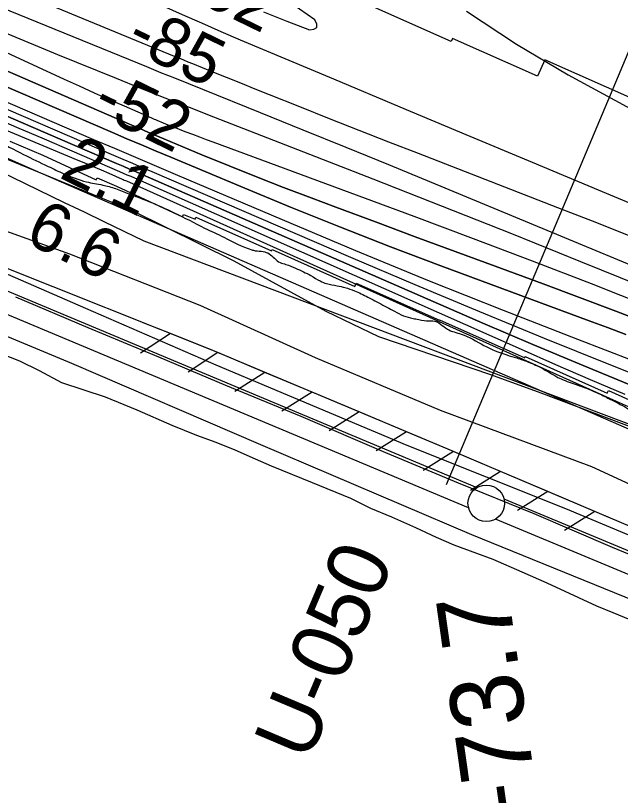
# Model space of a CAD drawing. Extents: x 3734862 to 3772949, y 391520 to 417239.
# Drawn here: x 3740026 to 3740854, y 405314 to 406383 of the extents above; entities that cross this region are included whole.
import ezdxf

# ---------------------------------------------------------------- set-up
doc = ezdxf.new("R2010")
doc.units = 0
for name, color, linetype in [('V-FLOD-BASE', 7, 'Continuous'), ('V-LEVE-TOET', 7, 'Continuous'), ('V-RIVR-EDGE', 7, 'Continuous'), ('V-RIVR-RANG', 7, 'Continuous'), ('V-RIVR-RANG-IDEN', 7, 'Continuous'), ('V-RRAP-FSHR', 7, 'Continuous'), ('V-RRAP-RVMT', 7, 'Continuous'), ('V-SITE-VEGE', 7, 'Continuous'), ('V-SURV-IDEN', 7, 'Continuous'), ('V-SURV-LINE', 7, 'Continuous'), ('V-TOPO-DPTH', 7, 'Continuous'), ('V-TOPO-MAJR', 7, 'Continuous'), ('V-TOPO-MINR', 7, 'Continuous'), ('V-TOPO-WATR', 7, 'Continuous')]:
    doc.layers.add(name, color=color, linetype=linetype)

msp = doc.modelspace()

# ---------------------------------------------------------------- linework, layer by layer
at = {"layer": 'V-FLOD-BASE'}
msp.add_lwpolyline([(3740025.4, 405997.5), (3740124.6, 405955.2), (3740221.5, 405915.2), (3740313, 405876.3), (3740416, 405834), (3740531.9, 405784.1), (3740631.3, 405742.6), (3740734.9, 405700.5), (3740842.3, 405654.6), (3740979.4, 405597.7), (3741082, 405554.4), (3741189.6, 405510), (3741323.2, 405454.4), (3741423.4, 405412.4), (3741566.4, 405351.4)], dxfattribs=at)
at = {"layer": 'V-LEVE-TOET'}
for points in [[(3741628.7, 405352.2), (3741426.2, 405436.3), (3741222.6, 405521), (3741001.7, 405613.9), (3740778.7, 405706.8), (3740561.8, 405793.6), (3740300.3, 405903.7), (3740121.9, 405981.5), (3739882.5, 406085.3), (3739632.9, 406186.6), (3739451.9, 406258.3), (3739258.1, 406336.2), (3739213.5, 406357.5), (3739159.2, 406387.5), (3739040.8, 406455.3), (3738939.5, 406514.6)], [(3741503.1, 405309.1), (3741232, 405429.5), (3740957.7, 405546.3), (3740650.1, 405671.5), (3740361.5, 405794.5), (3740102.6, 405906.1), (3739811.9, 406027.1), (3739535.1, 406138.7)]]:
    msp.add_lwpolyline(points, dxfattribs=at)
at = {"layer": 'V-RIVR-EDGE'}
for points in [[(3738937.1, 406705.6), (3738947.7, 406700.5), (3739015.5, 406662.8), (3739036.1, 406648.6), (3739049.4, 406641.7), (3739065.6, 406638.4), (3739091.8, 406626.2), (3739112.4, 406614.8), (3739132.2, 406603.4), (3739146, 406595.3), (3739148.8, 406590.1), (3739149.2, 406582), (3739148.3, 406580), (3739150.4, 406576.7), (3739153.6, 406574.3), (3739157.6, 406575.5), (3739162.1, 406584.4), (3739163.3, 406586.4), (3739166.6, 406586.8), (3739179.9, 406583.1), (3739195.6, 406576.6), (3739210.6, 406570.5), (3739223.9, 406565.6), (3739243.7, 406556.3), (3739261.5, 406543.7), (3739278.8, 406533.9), (3739301.1, 406523), (3739336.6, 406506.7), (3739366.1, 406494.9), (3739412.9, 406473.4), (3739440.4, 406464), (3739478.8, 406448.1), (3739513.5, 406434.7), (3739547.5, 406423.7), (3739562, 406419.6), (3739576.2, 406413.1), (3739587, 406401.3), (3739599.1, 406388.4), (3739612.9, 406377), (3739629.4, 406371.3), (3739643.6, 406368.9), (3739654.1, 406370.9), (3739665.8, 406368.8), (3739687.2, 406363.1), (3739704.2, 406355.4), (3739724, 406342.4), (3739746.6, 406327.8), (3739773.6, 406311.1), (3739786.6, 406307.9), (3739798.7, 406304.2), (3739840.3, 406284.7), (3739885.5, 406261.5), (3739914.6, 406248.5), (3739935.2, 406240.8), (3739958.2, 406231), (3739997.4, 406212.7), (3740036.6, 406192.4), (3740070.1, 406176.1), (3740091.9, 406166), (3740122.6, 406155), (3740144.9, 406150.5), (3740162.6, 406145.6), (3740180.8, 406138.7), (3740205.9, 406128.9), (3740242.6, 406112.6), (3740284.2, 406091.5)], [(3740284.2, 406091.5), (3740310.9, 406078.9), (3740348.9, 406061.8), (3740353.7, 406060.6), (3740364.6, 406059.4), (3740372.7, 406056.5), (3740387.6, 406044.3), (3740395.7, 406041.9), (3740409, 406036.6), (3740430, 406026.4), (3740442.6, 406019.1), (3740451.4, 406015.5), (3740466, 406012.6), (3740476.5, 406010.1), (3740489.4, 406005.7), (3740507.6, 405997.1), (3740523, 405989), (3740544.4, 405977.6), (3740556.5, 405971.5), (3740569.8, 405967.9), (3740577.5, 405966.2), (3740592, 405964.6), (3740596.9, 405964.6), (3740607.4, 405960.1), (3740616.7, 405953.2), (3740635.7, 405946.3), (3740666.8, 405930.8), (3740697.9, 405917.8), (3740711.6, 405913.7), (3740727.8, 405908), (3740737.5, 405904), (3740772.6, 405884.9), (3740794.4, 405876.7), (3740819.5, 405867), (3740836.4, 405858.8), (3740859, 405847), (3740882.1, 405833.2), (3740901.8, 405822.3), (3740929.3, 405808.1), (3740946.3, 405798.3), (3740968.9, 405787.3), (3740998.4, 405770.7), (3741025.4, 405754), (3741050.9, 405741.4), (3741073.5, 405730.1), (3741090.8, 405721.9), (3741112.2, 405713), (3741151, 405698.3), (3741164.8, 405692.2), (3741182.9, 405682.9), (3741205.2, 405675.1), (3741229.4, 405665.8), (3741250.8, 405658.5), (3741277.5, 405649.9), (3741303.7, 405640.1), (3741333.2, 405627.5), (3741357.5, 405614.9), (3741386.5, 405602.7), (3741400.3, 405601.1), (3741418.9, 405593.7), (3741447.6, 405583.6), (3741468.6, 405576.6), (3741486.7, 405569.7), (3741500.9, 405562.4), (3741512.6, 405556.7), (3741522.7, 405552.6), (3741537.2, 405548.6), (3741581.3, 405532.3), (3741608.7, 405519.7), (3741642.3, 405499.8), (3741662.8, 405486.8), (3741679, 405477.9), (3741697.2, 405467.7), (3741715.3, 405455.1), (3741729.9, 405447.8), (3741754.1, 405435.6), (3741802.6, 405410), (3741822.8, 405401.1), (3741865.6, 405380.3), (3741892.2, 405366.1), (3741915.7, 405356.4), (3741930.6, 405350.3), (3741951.2, 405343.3), (3741972.6, 405337.6), (3742009, 405331.1), (3742028.4, 405323.7), (3742041.7, 405317.2), (3742042.5, 405314), (3742047, 405311.2), (3742058.7, 405307.9), (3742068.8, 405307.9), (3742073.6, 405307.8), (3742079.7, 405310.7), (3742088.6, 405312.3), (3742095.1, 405310.2), (3742118.5, 405300.1), (3742134.3, 405294.8), (3742159.7, 405286.6), (3742182.4, 405279.3), (3742201.3, 405274), (3742222.4, 405268.3), (3742239.7, 405262.1), (3742263.6, 405253.2), (3742278.9, 405245.1), (3742308, 405229.6), (3742326.2, 405219.5), (3742346.4, 405209.7), (3742373.8, 405199.5), (3742400.9, 405188.2), (3742413.4, 405180.4), (3742430, 405170.3), (3742436, 405161.8), (3742439.2, 405154.9), (3742444.5, 405149.6), (3742450.5, 405147.6), (3742468.3, 405143.9), (3742478.4, 405141.1), (3742497.4, 405134.1), (3742510.3, 405128), (3742527.7, 405119.9), (3742545.1, 405111), (3742567.7, 405100.4), (3742590.7, 405089.8), (3742639.2, 405063.8), (3742649.3, 405062.2), (3742659, 405062.2), (3742667.5, 405062.5), (3742676.8, 405060.5), (3742690.9, 405056), (3742714.3, 405045.9), (3742741, 405032), (3742760, 405022.3), (3742790.2, 405004.8), (3742814.1, 404997.1), (3742826.6, 404993), (3742844.4, 404988.1), (3742863, 404984), (3742878.7, 404979.9), (3742899.8, 404972.2), (3742910.7, 404970.2), (3742935.3, 404961.6), (3742961.2, 404953.9), (3742978.5, 404947.3), (3742993.9, 404940), (3743010.5, 404933.9), (3743026.2, 404931.5), (3743054.5, 404925.7), (3743082.4, 404921.6), (3743104.2, 404917.5), (3743120, 404913.8), (3743140.2, 404908.1), (3743171.3, 404900), (3743202, 404891.8), (3743227.9, 404884), (3743293.4, 404868.1)]]:
    msp.add_spline(points, degree=3, dxfattribs=at)
at = {"layer": 'V-RIVR-RANG'}
msp.add_line((3740615.7, 405740.4), (3740920.4, 406466), dxfattribs=at)
at = {"layer": 'V-RRAP-FSHR'}
for p, q in [((3740237.5, 405947), (3740196.7, 405920.3)), ((3740302.5, 405921.1), (3740261.7, 405894.3)), ((3740367, 405893.9), (3740325.7, 405867.9)), ((3740431.6, 405866.8), (3740390.3, 405840.7)), ((3740496.1, 405839.7), (3740454.8, 405813.6)), ((3740560.6, 405812.6), (3740519.3, 405786.5)), ((3740625.2, 405785.4), (3740583.7, 405759.6)), ((3740689.6, 405758), (3740648.2, 405732.2)), ((3740754, 405730.7), (3740712.6, 405704.8)), ((3740818.4, 405703.3), (3740777, 405677.4))]:
    msp.add_line(p, q, dxfattribs=at)
for points in [[(3738937.6, 406663.6), (3740052.6, 406170.3), (3741469, 405553.1)], [(3744483.7, 404317.7), (3744096.9, 404414.5), (3743639.2, 404531), (3743120.2, 404667), (3742731.1, 404762.5), (3742601.7, 404809.4), (3742448.9, 404910.7), (3742129.5, 405108.3), (3741905.3, 405240.5), (3741772.8, 405307.9), (3741598.8, 405383.1), (3741291.5, 405502.3), (3740610.8, 405791.5), (3740295.5, 405923.9), (3740004.8, 406039.8)], [(3740237.5, 405947), (3740200.4, 405961.8)], [(3740302.5, 405921), (3740295.5, 405923.9), (3740237.5, 405947)], [(3740367, 405893.9), (3740302.5, 405921)], [(3740431.6, 405866.8), (3740367, 405893.9)], [(3740496.1, 405839.7), (3740431.6, 405866.8)], [(3740560.6, 405812.6), (3740496.1, 405839.7)], [(3740625.2, 405785.4), (3740610.8, 405791.5), (3740560.6, 405812.6)], [(3740689.6, 405758), (3740625.2, 405785.4)], [(3740754, 405730.7), (3740689.6, 405758)], [(3740818.4, 405703.3), (3740754, 405730.7)], [(3740837.7, 405695.1), (3740818.4, 405703.3)]]:
    msp.add_lwpolyline(points, dxfattribs=at)
at = {"layer": 'V-RRAP-RVMT'}
for p, q in [((3740621.8, 406347.1), (3740507.7, 406397.9)), ((3740623.7, 406351.4), (3740621.8, 406347.1)), ((3740740, 406299.8), (3740623.7, 406351.4)), ((3740749.9, 406322.1), (3740740, 406299.8)), ((3740878.7, 406264.8), (3740749.9, 406322.1)), ((3740017.8, 406210.8), (3740063.1, 406191.6)), ((3740063.1, 406191.6), (3740135.9, 406157.7)), ((3740135.9, 406157.7), (3740137.1, 406160.3)), ((3740137.1, 406160.3), (3740163.7, 406149.1)), ((3740163.7, 406149.1), (3740254, 406107)), ((3740254, 406107), (3740255.5, 406110.3)), ((3740255.5, 406110.3), (3740271.4, 406103.6)), ((3740271.4, 406103.6), (3740272.6, 406106.5)), ((3740272.6, 406106.5), (3740376.1, 406060.5)), ((3740376.1, 406060.5), (3740376.8, 406062.1)), ((3740376.8, 406062.1), (3740489.9, 406011.7)), ((3740489.9, 406011.7), (3740491.9, 406016)), ((3740491.9, 406016), (3740605.9, 405965.3)), ((3740605.9, 405965.3), (3740606.1, 405965.8)), ((3740606.1, 405965.8), (3740722.6, 405913.9)), ((3740722.6, 405913.9), (3740723.3, 405915.6)), ((3740723.3, 405915.6), (3740835.5, 405865.6)), ((3740835.5, 405865.6), (3740837.1, 405869)), ((3740837.1, 405869), (3740939.8, 405823.3))]:
    msp.add_line(p, q, dxfattribs=at)
at = {"layer": 'V-SITE-VEGE'}
for p, q in [((3739959.9, 406208), (3740080.6, 406158.5)), ((3740080.6, 406158.5), (3740185.4, 406115.6)), ((3740099.9, 406056), (3739912, 406123.1)), ((3740185.4, 406115.6), (3740324.4, 406046.8)), ((3740278.1, 405985.5), (3740099.9, 406056)), ((3740324.4, 406046.8), (3740450.5, 405977.9)), ((3740436.1, 405914), (3740278.1, 405985.5)), ((3740450.5, 405977.9), (3740522.2, 405943.1)), ((3740522.2, 405943.1), (3740675.8, 405891.2)), ((3740005.3, 405919.6), (3740031.1, 405909.5)), ((3740607.4, 405841.5), (3740436.1, 405914)), ((3740031.1, 405909.5), (3740058, 405896.5)), ((3740058, 405896.5), (3740088.6, 405880)), ((3740675.8, 405891.2), (3740744.8, 405865.7)), ((3740088.6, 405880), (3740148.1, 405860.5)), ((3740148.1, 405860.5), (3740191.5, 405842.8)), ((3740744.8, 405865.7), (3740885.2, 405812.6)), ((3740191.5, 405842.8), (3740239.4, 405821.6)), ((3740814.4, 405764.7), (3740607.4, 405841.5)), ((3740239.4, 405821.6), (3740273.1, 405807.8)), ((3740273.1, 405807.8), (3740299.6, 405798.2)), ((3740299.6, 405798.2), (3740325.6, 405787.9)), ((3740325.6, 405787.9), (3740353.6, 405775.5)), ((3740353.6, 405775.5), (3740375.3, 405765.7)), ((3740375.3, 405765.7), (3740431.4, 405743)), ((3740996.6, 405679.6), (3740814.4, 405764.7)), ((3740431.4, 405743), (3740484.1, 405721.4)), ((3740484.1, 405721.4), (3740511.5, 405707.9)), ((3740511.5, 405707.9), (3740540.2, 405696)), ((3740540.2, 405696), (3740573.2, 405681.2)), ((3740573.2, 405681.2), (3740601.3, 405668.1)), ((3740601.3, 405668.1), (3740625.7, 405657.8)), ((3740625.7, 405657.8), (3740679.1, 405637.9)), ((3740679.1, 405637.9), (3740718.7, 405620.7)), ((3740718.7, 405620.7), (3740753, 405605.4)), ((3740753, 405605.4), (3740820.6, 405574)), ((3740820.6, 405574), (3740843.3, 405565.1)), ((3740843.3, 405565.1), (3740866.6, 405555.4))]:
    msp.add_line(p, q, dxfattribs=at)
at = {"layer": 'V-SURV-LINE'}
for points in [[(3739228, 406334.9), (3740657.2, 405736.1)], [(3740645.7, 405708.4), (3739216.4, 406307.2)], [(3740694.1, 405720.7), (3741801.7, 405259.1)], [(3741790.2, 405231.4), (3740682.6, 405693)]]:
    msp.add_lwpolyline(points, dxfattribs=at)
msp.add_circle((3740669.9, 405714.6), 25, dxfattribs=at)
at = {"layer": 'V-TOPO-DPTH'}
for points in [[(3740861.1, 405945.9), (3740835.9, 405955.3), (3740810.6, 405964.6), (3740607.7, 406040), (3740538.9, 406066.1), (3740470.2, 406092.7), (3740401.9, 406120.2), (3740333.8, 406148.3), (3740238.1, 406188.5), (3740218.1, 406196.9), (3740198.1, 406205.4), (3740178.1, 406214), (3740158.1, 406222.6), (3739475.1, 406517.5)], [(3739475.1, 406517.5), (3740158.1, 406222.6), (3740178.1, 406214), (3740198.1, 406205.4), (3740218.1, 406196.9), (3740238.1, 406188.5), (3740333.8, 406148.3), (3740401.9, 406120.2), (3740470.2, 406092.7), (3740538.9, 406066.1), (3740607.7, 406040), (3740810.6, 405964.6), (3740835.9, 405955.3), (3740861.1, 405945.9)], [(3739384.9, 406489.2), (3740110.7, 406184.8), (3740121.3, 406180.3), (3740132, 406175.7), (3740142.6, 406171.2), (3740153.3, 406166.6), (3740171.6, 406158.7), (3740173.1, 406158.1), (3740174.5, 406157.4), (3740176, 406156.8), (3740177.4, 406156.2), (3740847.8, 405854.4), (3740872.3, 405843.4)], [(3740897, 405958.5), (3740847.4, 405977.7), (3740797.6, 405996.5), (3740747.7, 406015.1), (3740681.9, 406039.3), (3740627.4, 406059.5), (3740572.8, 406079.7), (3740518.3, 406099.9), (3740463.8, 406120.2), (3740430.2, 406132.8), (3740392.6, 406147.1), (3740355.2, 406161.6), (3740317.9, 406176.6), (3740280.8, 406191.9), (3740228.7, 406213.8), (3740217.7, 406218.4), (3740206.7, 406223.1), (3740195.8, 406227.8), (3740184.8, 406232.5), (3739854.6, 406375.8)], [(3740897, 405958.5), (3740847.4, 405977.7), (3740797.6, 405996.5), (3740747.7, 406015.1), (3740681.9, 406039.3), (3740627.4, 406059.5), (3740572.8, 406079.7), (3740518.3, 406099.9), (3740463.8, 406120.2), (3740430.2, 406132.8), (3740392.6, 406147.1), (3740355.2, 406161.6), (3740317.9, 406176.6), (3740280.8, 406191.9), (3740228.7, 406213.8), (3740217.7, 406218.4), (3740206.7, 406223.1), (3740195.8, 406227.8), (3740184.8, 406232.5), (3739854.6, 406375.8)], [(3739859.6, 406330.7), (3740132.5, 406213.1), (3740161.1, 406200.8), (3740189.8, 406188.5), (3740218.4, 406176.3), (3740247.1, 406164.1), (3740390.4, 406103.1), (3740490.9, 406060.9), (3740591.8, 406019.5), (3740693, 405979.1), (3740794.6, 405939.4), (3740946.4, 405881), (3740985, 405866.2), (3741023.5, 405851.3), (3741062, 405836.4), (3741100.5, 405821.5), (3741137, 405807.4), (3741193.7, 405785.3), (3741250.3, 405762.9), (3741306.7, 405740.3), (3741363.2, 405717.5), (3741827.9, 405528.1)], [(3739859.6, 406330.7), (3740132.5, 406213.1), (3740161.1, 406200.8), (3740189.8, 406188.5), (3740218.4, 406176.3), (3740247.1, 406164.1), (3740390.4, 406103.1), (3740490.9, 406060.9), (3740591.8, 406019.5), (3740693, 405979.1), (3740794.6, 405939.4), (3740946.4, 405881), (3740985, 405866.2), (3741023.5, 405851.3), (3741062, 405836.4), (3741100.5, 405821.5), (3741137, 405807.4), (3741193.7, 405785.3), (3741250.3, 405762.9), (3741306.7, 405740.3), (3741363.2, 405717.5), (3741827.9, 405528.1)], [(3741806.9, 405505.6), (3741772.7, 405519.2), (3741738.5, 405532.8), (3741704.2, 405546.3), (3741670, 405559.8), (3741058.1, 405799.7), (3741033.5, 405809.4), (3741008.9, 405819.2), (3740984.3, 405829.1), (3740959.8, 405839), (3740871.1, 405875.2), (3740802.4, 405903.5), (3740733.8, 405932.2), (3740665.4, 405961.4), (3740597.2, 405990.9), (3740200, 406164.5), (3740190.9, 406168.4), (3740181.8, 406172.4), (3740172.8, 406176.3), (3740163.7, 406180.2), (3740049.9, 406229.2), (3739983.9, 406257.7)], [(3741806.9, 405505.6), (3741772.7, 405519.2), (3741738.5, 405532.8), (3741704.2, 405546.3), (3741670, 405559.8), (3741058.1, 405799.7), (3741033.5, 405809.4), (3741008.9, 405819.2), (3740984.3, 405829.1), (3740959.8, 405839), (3740871.1, 405875.2), (3740802.4, 405903.5), (3740733.8, 405932.2), (3740665.4, 405961.4), (3740597.2, 405990.9), (3740200, 406164.5), (3740190.9, 406168.4), (3740181.8, 406172.4), (3740172.8, 406176.3), (3740163.7, 406180.2), (3740049.9, 406229.2), (3739983.9, 406257.7)]]:
    msp.add_lwpolyline(points, dxfattribs=at)
at = {"layer": 'V-TOPO-MAJR'}
for points in [[(3739416.8, 406608.2), (3740092.1, 406295.7), (3740112.6, 406286.3), (3740133.1, 406277), (3740153.6, 406267.9), (3740174.2, 406258.8), (3740211.8, 406242.4), (3740213.6, 406241.6), (3740215.4, 406240.8), (3740217.3, 406240.1), (3740219.1, 406239.3), (3740227.8, 406235.7), (3740234, 406233.1), (3740240.2, 406230.6), (3740246.4, 406228.2), (3740252.7, 406225.8), (3740258.7, 406223.5), (3740268, 406220), (3740277.2, 406216.6), (3740286.5, 406213.1), (3740295.8, 406209.7), (3740570.9, 406107.8), (3740651.9, 406077.5), (3740732.8, 406046.8), (3740813.4, 406015.5), (3740893.9, 405983.8)], [(3740364.9, 406388), (3740381, 406381.5), (3740397.1, 406375), (3740427.8, 406362.9), (3740434, 406364), (3740437.8, 406366.5), (3740437.8, 406371.1), (3740435.3, 406376.9), (3740351.5, 406435.8)], [(3740642.9, 406388.6), (3740711.4, 406343.4), (3740782.2, 406301.4), (3741107.3, 406124.6)]]:
    msp.add_lwpolyline(points, dxfattribs=at)
at = {"layer": 'V-TOPO-MINR'}
for points in [[(3738933.7, 406977.3), (3739440.1, 406757), (3740227.3, 406396.2), (3740253.6, 406384.2), (3740280, 406372.5), (3740306.5, 406361), (3740333.1, 406349.6), (3740460.9, 406295.8), (3740551.4, 406257.7), (3740642, 406219.7), (3740732.6, 406181.7), (3740823.2, 406143.8), (3741080.5, 406036.5), (3741091.8, 406031.7), (3741103.2, 406027), (3741114.5, 406022.3), (3741125.8, 406017.6), (3741393.9, 405906.1), (3741487.4, 405867.5), (3741581, 405829.2), (3741674.8, 405791.5), (3741768.7, 405754), (3741888.2, 405706.7)], [(3739475.1, 406517.5), (3740158.1, 406222.6), (3740178.1, 406214), (3740198.1, 406205.4), (3740218.1, 406196.9), (3740238.1, 406188.5), (3740333.8, 406148.3), (3740401.9, 406120.2), (3740470.2, 406092.7), (3740538.9, 406066.1), (3740607.7, 406040), (3740810.6, 405964.6), (3740835.9, 405955.3), (3740861.1, 405945.9)], [(3739741.6, 406501.9), (3740204.8, 406312.7), (3740223.9, 406304.9), (3740243.1, 406297.2), (3740262.2, 406289.4), (3740281.4, 406281.7), (3740360.4, 406250), (3740419, 406226.3), (3740477.6, 406202.5), (3740536.1, 406178.5), (3740594.5, 406154.4), (3741069.7, 405957.3), (3741070.5, 405957), (3741071.4, 405956.6), (3741072.2, 405956.3), (3741073, 405955.9), (3741086.9, 405950.3), (3741094.6, 405947.1), (3741102.4, 405944), (3741110.1, 405940.9), (3741117.9, 405937.9), (3741894.7, 405632.8)], [(3739919.2, 406461), (3740242.8, 406327.2), (3740249.1, 406324.7), (3740255.3, 406322.1), (3740261.5, 406319.5), (3740267.8, 406317), (3740294.5, 406306.2), (3740314.1, 406298.2), (3740333.7, 406290.3), (3740353.3, 406282.4), (3740372.9, 406274.6), (3740414.5, 406257.9), (3740455, 406241.8), (3740495.5, 406225.8), (3740536, 406209.9), (3740576.6, 406194.1), (3740767.3, 406119.9), (3740820.8, 406099), (3740874.2, 406077.8)], [(3739854.6, 406375.8), (3740184.8, 406232.5), (3740195.8, 406227.8), (3740206.7, 406223.1), (3740217.7, 406218.4), (3740228.7, 406213.8), (3740280.8, 406191.9), (3740317.9, 406176.6), (3740355.2, 406161.6), (3740392.6, 406147.1), (3740430.2, 406132.8), (3740463.8, 406120.2), (3740518.3, 406099.9), (3740572.8, 406079.7), (3740627.4, 406059.5), (3740681.9, 406039.3), (3740747.7, 406015.1), (3740797.6, 405996.5), (3740847.4, 405977.7), (3740897, 405958.5)], [(3739613.2, 406360.1), (3740092.1, 406126.8), (3740119.3, 406113.6), (3740146.5, 406100.4), (3740173.8, 406087.2), (3740201, 406074.1), (3740989.3, 405776.2), (3741834.4, 405377.2)], [(3740009.5, 406359.9), (3740082.8, 406329.5), (3740163.2, 406296.8), (3740196.5, 406283.4), (3740229.8, 406270.1), (3740263.1, 406257), (3740296.5, 406243.9), (3740419.8, 406196.2), (3740514.8, 406159.1), (3740609.7, 406121.8), (3740704.5, 406084), (3740799.1, 406045.9), (3740990.3, 405968.5), (3741026.8, 405953.7), (3741063.3, 405938.9), (3741099.8, 405924.1), (3741136.3, 405909.3), (3741237.9, 405868.2), (3741325.2, 405832.9), (3741412.6, 405797.8), (3741500, 405762.9), (3741587.6, 405728.2), (3741862.9, 405619.2)], [(3739859.6, 406330.7), (3740132.5, 406213.1), (3740161.1, 406200.8), (3740189.8, 406188.5), (3740218.4, 406176.3), (3740247.1, 406164.1), (3740390.4, 406103.1), (3740490.9, 406060.9), (3740591.8, 406019.5), (3740693, 405979.1), (3740794.6, 405939.4), (3740946.4, 405881), (3740985, 405866.2), (3741023.5, 405851.3), (3741062, 405836.4), (3741100.5, 405821.5), (3741137, 405807.4), (3741193.7, 405785.3), (3741250.3, 405762.9), (3741306.7, 405740.3), (3741363.2, 405717.5), (3741827.9, 405528.1)], [(3739983.9, 406257.7), (3740049.9, 406229.2), (3740163.7, 406180.2), (3740172.8, 406176.3), (3740181.8, 406172.4), (3740190.9, 406168.4), (3740200, 406164.5), (3740597.2, 405990.9), (3740665.4, 405961.4), (3740733.8, 405932.2), (3740802.4, 405903.5), (3740871.1, 405875.2), (3740959.8, 405839), (3740984.3, 405829.1), (3741008.9, 405819.2), (3741033.5, 405809.4), (3741058.1, 405799.7), (3741670, 405559.8), (3741704.2, 405546.3), (3741738.5, 405532.8), (3741772.7, 405519.2), (3741806.9, 405505.6)], [(3739995.2, 406262.3), (3740159.5, 406191.6), (3740172.6, 406186), (3740185.7, 406180.3), (3740198.9, 406174.6), (3740212, 406169), (3740484.3, 406051.6), (3740572.3, 406014.1), (3740660.6, 405977.1), (3740749.2, 405940.9), (3740837.9, 405905.1), (3740982.4, 405847.7), (3740999.1, 405841.1), (3741015.8, 405834.5), (3741032.6, 405827.9), (3741049.3, 405821.3), (3741314.7, 405717.7), (3741409.2, 405680.5), (3741503.7, 405643.2), (3741598.1, 405605.6), (3741692.3, 405567.7), (3741810, 405520.3)], [(3739989, 406246.3), (3740026.8, 406230), (3740064.7, 406213.7), (3740102.5, 406197.4), (3740167.7, 406169.2), (3740172.9, 406167), (3740178.1, 406164.7), (3740183.3, 406162.5), (3740188.4, 406160.2), (3740717.8, 405925.5), (3740764.9, 405904.8), (3740812.2, 405884.3), (3740859.6, 405864.1)]]:
    msp.add_lwpolyline(points, dxfattribs=at)
at = {"layer": 'V-TOPO-WATR'}
msp.add_lwpolyline([(3739384.9, 406489.2), (3740110.7, 406184.8), (3740121.3, 406180.3), (3740132, 406175.7), (3740142.6, 406171.2), (3740153.3, 406166.6), (3740171.6, 406158.7), (3740173.1, 406158.1), (3740174.5, 406157.4), (3740176, 406156.8), (3740177.4, 406156.2), (3740847.8, 405854.4), (3740872.3, 405843.4)], dxfattribs=at)

# ---------------------------------------------------------------- texts
at = {"layer": 'V-RIVR-RANG'}
for s, rotation, p in [('-102', 334.011, (3740203.1, 406436.5)), ('-85', 334.011, (3740173.8, 406339.6)), ('-52', 334.011, (3740127.8, 406250.7)), ('2.1', 333.7283, (3740083.8, 406161.4)), ('6.6', 333.7283, (3740036, 406073.4))]:
    msp.add_text(s, height=67, rotation=rotation, dxfattribs=at).set_placement(p)
at = {"layer": 'V-RIVR-RANG-IDEN'}
msp.add_text('U-050', height=83, rotation=67.0823, dxfattribs=at).set_placement((3740426.4, 405358.5))
at = {"layer": 'V-SURV-IDEN'}
msp.add_text('1447+73.7', height=100, rotation=98.0389, dxfattribs=at).set_placement((3740788.4, 404968.1))

doc.saveas('drawing.dxf')
